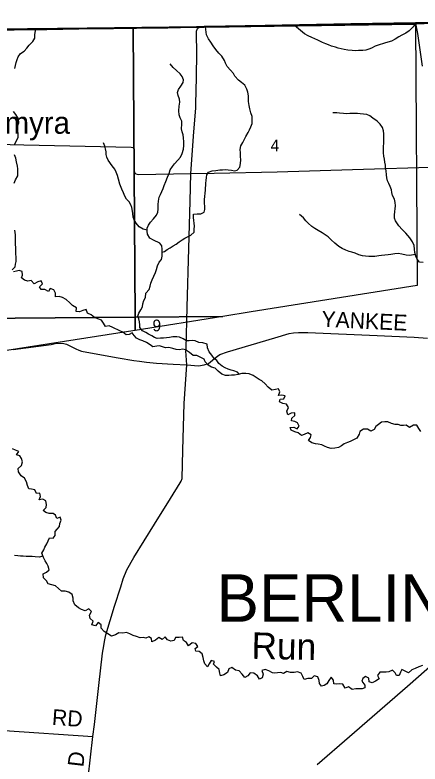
# Model space of a CAD drawing. Extents: x 1759416 to 2214760, y 252598 to 1116833.
# Drawn here: x 1958374 to 1966051, y 915007 to 929187 of the extents above; entities that cross this region are included whole.
import ezdxf

# ---------------------------------------------------------------- set-up
doc = ezdxf.new("R2010")
doc.units = 0
for name, color, linetype in [('GM_X_Adjacent_County', 7, 'Continuous'), ('GM_X_County', 7, 'Continuous'), ('GM_X_County_Road', 7, 'Continuous'), ('GM_X_County_Road_Text', 7, 'Continuous'), ('GM_X_Minor_River', 7, 'Continuous'), ('GM_X_Minor_River_Text', 7, 'Continuous'), ('GM_X_Section', 7, 'Continuous'), ('GM_X_Section_Text', 7, 'Continuous'), ('GM_X_State_Route', 7, 'Continuous'), ('GM_X_Township', 7, 'Continuous'), ('GM_X_Township_Road', 7, 'Continuous'), ('GM_X_Township_Road_Text', 7, 'Continuous'), ('GM_X_Township_Text', 7, 'Continuous'), ('GM_X_Unincorporated_Text', 7, 'Continuous')]:
    doc.layers.add(name, color=color, linetype=linetype)

msp = doc.modelspace()

# ---------------------------------------------------------------- linework, layer by layer
at = {"layer": 'GM_X_Adjacent_County'}
msp.add_lwpolyline([(2002301, 929187), (1997884, 929140), (1994873, 929158), (1992067, 929138), (1990714, 929138), (1987142, 929172), (1982296, 929113), (1981906, 929112), (1977276, 929098), (1976549, 929096), (1973229, 929089), (1968500, 929038), (1967022, 929051), (1965966, 929036), (1964738, 929020), (1963113, 928985), (1961985, 928970), (1961959, 928969), (1961813, 928963), (1959742, 928940), (1957476, 928914)], dxfattribs=at)
at = {"layer": 'GM_X_County'}
msp.add_lwpolyline([(1957476, 928914), (1959742, 928940), (1961813, 928963), (1961959, 928969), (1961985, 928970), (1963113, 928985), (1964738, 929020), (1965966, 929036), (1967022, 929051), (1968500, 929038), (1973229, 929089), (1976549, 929096), (1977276, 929098), (1981906, 929112), (1982296, 929113), (1987142, 929172), (1990714, 929138), (1992067, 929138), (1994873, 929158), (1997884, 929140), (2002301, 929187)], dxfattribs=at)
at = {"layer": 'GM_X_County_Road'}
for points in [[(1966098, 928218), (1966009, 928833), (1965972, 929028)], [(1958337, 922853), (1959057, 922952), (1959138, 922969), (1959231, 922974), (1959299, 922970), (1959351, 922954), (1959400, 922932), (1959489, 922884), (1959528, 922864), (1959582, 922839), (1959634, 922825), (1959736, 922804), (1960331, 922698), (1960624, 922649), (1960737, 922632), (1960866, 922617), (1961058, 922596), (1961371, 922576), (1961632, 922562), (1961854, 922547), (1961957, 922563), (1962042, 922590), (1962156, 922683), (1962212, 922727), (1962260, 922760), (1962404, 922810), (1963297, 923072), (1963569, 923155), (1963655, 923167), (1963747, 923173), (1963927, 923176), (1965237, 923118), (1965942, 923086), (1966192, 923067)]]:
    msp.add_lwpolyline(points, dxfattribs=at)
at = {"layer": 'GM_X_Minor_River'}
for points in [[(1958373, 928176), (1958385, 928228), (1958399, 928287), (1958415, 928343), (1958435, 928395), (1958481, 928459), (1958546, 928499), (1958596, 928559), (1958644, 928617), (1958710, 928686), (1958750, 928748), (1958752, 928814), (1958771, 928930)], [(1961162, 924699), (1961205, 924710), (1961259, 924746), (1961313, 924778), (1961371, 924816), (1961430, 924850), (1961488, 924892), (1961540, 924931), (1961596, 924963), (1961654, 924995), (1961708, 925019), (1961768, 925077), (1961770, 925129), (1961774, 925191), (1961772, 925243), (1961762, 925296), (1961756, 925350), (1961756, 925418), (1961830, 925422), (1961897, 925420), (1961963, 925452), (1961973, 925502), (1961973, 925558), (1961967, 925632), (1961969, 925691), (1961973, 925753), (1961981, 925815), (1961985, 925869), (1961993, 926001), (1961997, 926056), (1962003, 926108), (1962013, 926158), (1962039, 926212), (1962109, 926236), (1962179, 926244), (1962254, 926254), (1962308, 926258), (1962360, 926262), (1962412, 926258), (1962480, 926246), (1962534, 926238), (1962586, 926252), (1962634, 926306), (1962650, 926376), (1962652, 926447), (1962648, 926505), (1962648, 926577), (1962642, 926643), (1962652, 926711), (1962690, 926775), (1962751, 926888), (1962793, 926962), (1962817, 927014), (1962843, 927070), (1962867, 927132), (1962871, 927189), (1962867, 927267), (1962845, 927337), (1962823, 927413), (1962811, 927473), (1962799, 927548), (1962801, 927606), (1962801, 927658), (1962789, 927724), (1962769, 927784), (1962731, 927856), (1962665, 927909), (1962609, 927955), (1962543, 928031), (1962517, 928081), (1962459, 928145), (1962397, 928214), (1962367, 928272), (1962347, 928328), (1962297, 928410), (1962239, 928462), (1962183, 928536), (1962131, 928603), (1962085, 928669), (1962039, 928733), (1962005, 928813), (1961987, 928965)], [(1965958, 929011), (1965922, 928961), (1965844, 928889), (1965780, 928845), (1965704, 928806), (1965650, 928774), (1965580, 928728), (1965510, 928690), (1965443, 928672), (1965375, 928656), (1965255, 928616), (1965203, 928594), (1965129, 928558), (1965079, 928538), (1965023, 928518), (1964967, 928514), (1964885, 928512), (1964822, 928510), (1964764, 928514), (1964680, 928522), (1964612, 928534), (1964554, 928546), (1964500, 928560), (1964450, 928576), (1964376, 928598), (1964318, 928622), (1964264, 928642), (1964200, 928668), (1964112, 928709), (1964055, 928737), (1963999, 928763), (1963931, 928795), (1963861, 928831), (1963672, 928985)], [(1961489, 927458), (1961499, 927536), (1961491, 927590), (1961469, 927662), (1961455, 927718), (1961471, 927774), (1961517, 927841), (1961561, 927909), (1961566, 927961), (1961544, 928021), (1961507, 928075), (1961435, 928136), (1961373, 928194), (1961315, 928264)], [(1958362, 926734), (1958400, 926802), (1958432, 926875), (1958435, 926943), (1958421, 927035), (1958427, 927093), (1958445, 927143), (1958439, 927222), (1958389, 927304), (1958349, 927358)], [(1962621, 922386), (1962592, 922427), (1962520, 922453), (1962470, 922463), (1962414, 922482), (1962356, 922506), (1962303, 922538), (1962239, 922592), (1962201, 922644), (1962149, 922684), (1962105, 922746), (1962057, 922813), (1962023, 922887), (1962019, 922957), (1961933, 922983), (1961859, 922989), (1961791, 923017), (1961731, 923023), (1961677, 923019), (1961627, 923019), (1961559, 923057), (1961491, 923089), (1961441, 923093), (1961366, 923091), (1961302, 923083), (1961248, 923075), (1961188, 923069), (1961132, 923067), (1961072, 923065), (1961018, 923080), (1960968, 923110), (1960906, 923146), (1960852, 923174), (1960788, 923206), (1960742, 923272), (1960738, 923324), (1960734, 923378), (1960724, 923437), (1960704, 923487), (1960722, 923545), (1960760, 923607), (1960788, 923659), (1960800, 923717), (1960818, 923784), (1960850, 923838), (1960854, 923918), (1960918, 923990), (1960936, 924054), (1960946, 924112), (1960973, 924173), (1961005, 924243), (1961035, 924311), (1961055, 924369), (1961077, 924437), (1961107, 924505), (1961149, 924558), (1961167, 924622), (1961161, 924688), (1961165, 924752), (1961159, 924814), (1961117, 924868), (1961001, 924925), (1960933, 924963), (1960885, 925037), (1960881, 925095), (1960881, 925149), (1960903, 925205), (1960943, 925264), (1961001, 925328), (1961057, 925398), (1961079, 925452), (1961085, 925508), (1961089, 925596), (1961096, 925661), (1961106, 925735), (1961130, 925791), (1961156, 925847), (1961180, 925903), (1961204, 925961), (1961232, 926032), (1961266, 926114), (1961296, 926188), (1961318, 926254), (1961362, 926318), (1961398, 926371), (1961464, 926441), (1961513, 926497), (1961545, 926567), (1961567, 926649), (1961573, 926716), (1961577, 926786), (1961567, 926858), (1961559, 926920), (1961545, 926972), (1961533, 927034), (1961537, 927117), (1961535, 927177), (1961503, 927239), (1961483, 927299), (1961481, 927371), (1961489, 927458)], [(1964918, 927316), (1964864, 927320), (1964806, 927324), (1964722, 927320), (1964664, 927314), (1964603, 927319), (1964525, 927331), (1964475, 927335), (1964399, 927333)], [(1966108, 924498), (1966044, 924508), (1966000, 924565), (1965974, 924621), (1965954, 924693), (1965948, 924753), (1965938, 924821), (1965908, 924893), (1965860, 924970), (1965780, 925056), (1965712, 925124), (1965652, 925194), (1965584, 925289), (1965566, 925341), (1965566, 925399), (1965574, 925467), (1965580, 925517), (1965586, 925573), (1965582, 925636), (1965568, 925698), (1965530, 925770), (1965514, 925826), (1965508, 925878), (1965488, 925940), (1965462, 925997), (1965434, 926049), (1965424, 926103), (1965418, 926161), (1965408, 926239), (1965400, 926295), (1965394, 926346), (1965386, 926400), (1965376, 926458), (1965368, 926514), (1965360, 926580), (1965358, 926634), (1965360, 926691), (1965364, 926765), (1965366, 926825), (1965366, 926937), (1965356, 926993), (1965340, 927056), (1965298, 927122), (1965240, 927176), (1965158, 927232), (1965100, 927278), (1965042, 927302), (1964978, 927312), (1964918, 927316)], [(1960881, 925113), (1960803, 925129), (1960729, 925177), (1960671, 925244), (1960635, 925306), (1960615, 925358), (1960607, 925426), (1960603, 925476), (1960591, 925540), (1960569, 925595), (1960537, 925647), (1960489, 925699), (1960457, 925759), (1960429, 925823), (1960397, 925889), (1960361, 925986), (1960337, 926080), (1960317, 926148), (1960295, 926214), (1960267, 926267), (1960219, 926333), (1960139, 926441), (1960115, 926495), (1960105, 926545), (1960101, 926599), (1960089, 926652), (1960077, 926702), (1960053, 926766)], [(1958360, 926004), (1958386, 926068), (1958428, 926143), (1958430, 926211), (1958426, 926273), (1958422, 926325), (1958406, 926407), (1958390, 926474), (1958368, 926542)], [(1965965, 924652), (1965850, 924633), (1965786, 924643), (1965708, 924661), (1965635, 924669), (1965571, 924665), (1965497, 924653), (1965447, 924647), (1965385, 924637), (1965323, 924631), (1965269, 924625), (1965195, 924617), (1965131, 924613), (1965079, 924613), (1965018, 924619), (1964962, 924629), (1964894, 924647), (1964822, 924675), (1964760, 924697), (1964708, 924711), (1964648, 924733), (1964574, 924767), (1964512, 924806), (1964438, 924864), (1964370, 924928), (1964308, 924984), (1964194, 925060), (1964122, 925106), (1964059, 925145), (1963999, 925183), (1963929, 925243), (1963887, 925293), (1963841, 925347), (1963765, 925409)], [(1958320, 924360), (1958375, 924416), (1958387, 924472), (1958397, 924522), (1958395, 924596), (1958393, 924674), (1958393, 924727), (1958391, 924785), (1958387, 924841), (1958387, 924897), (1958383, 924965), (1958381, 925027), (1958373, 925112)], [(1958805, 924133), (1958737, 924095), (1958683, 924159), (1958615, 924149), (1958555, 924165), (1958499, 924211), (1958515, 924263), (1958513, 924332), (1958451, 924352), (1958401, 924340), (1958349, 924324)], [(1963723, 921352), (1963759, 921404), (1963731, 921468), (1963679, 921489), (1963615, 921501), (1963619, 921555), (1963677, 921603), (1963679, 921653), (1963611, 921647), (1963547, 921617), (1963529, 921685), (1963559, 921759), (1963521, 921821), (1963449, 921834), (1963389, 921862), (1963401, 921916), (1963473, 921918), (1963497, 921976), (1963433, 921992), (1963367, 921982), (1963395, 922054), (1963369, 922110), (1963309, 922094), (1963241, 922084), (1963170, 922142), (1963116, 922207), (1963050, 922259), (1963000, 922285), (1962946, 922325), (1962886, 922361), (1962812, 922395), (1962748, 922403), (1962672, 922397), (1962606, 922383), (1962538, 922371), (1962476, 922367), (1962426, 922365), (1962363, 922365), (1962293, 922389), (1962223, 922443), (1962171, 922500), (1962099, 922522), (1962033, 922558), (1961977, 922622), (1961959, 922672), (1961899, 922700), (1961819, 922738), (1961751, 922738), (1961683, 922795), (1961609, 922851), (1961555, 922863), (1961488, 922847), (1961432, 922853), (1961364, 922871), (1961292, 922889), (1961228, 922887), (1961170, 922905), (1961116, 922925), (1961064, 922919), (1960990, 922905), (1960934, 922941), (1960866, 922987), (1960800, 923017), (1960740, 923039), (1960679, 923068), (1960635, 923122), (1960593, 923172), (1960537, 923136), (1960479, 923132), (1960419, 923184), (1960363, 923210), (1960231, 923270), (1960161, 923300), (1960093, 923288), (1960051, 923350), (1960013, 923407), (1959943, 923437), (1959879, 923457), (1959821, 923511), (1959748, 923543), (1959726, 923609), (1959662, 923591), (1959598, 923567), (1959536, 923575), (1959540, 923643), (1959466, 923686), (1959412, 923738), (1959346, 923800), (1959276, 923840), (1959212, 923856), (1959144, 923852), (1959144, 923920), (1959108, 923982), (1959044, 924011), (1959010, 923950), (1958942, 923988), (1958873, 923990), (1958837, 924041), (1958896, 924095), (1958868, 924155), (1958805, 924133)], [(1966068, 921301), (1966030, 921360), (1965990, 921422), (1965926, 921424), (1965854, 921378), (1965790, 921420), (1965740, 921414), (1965688, 921418), (1965634, 921432), (1965579, 921434), (1965511, 921452), (1965443, 921486), (1965387, 921482), (1965321, 921480), (1965263, 921432), (1965211, 921396), (1965179, 921338), (1965121, 921308), (1965053, 921346), (1964983, 921348), (1964910, 921304), (1964896, 921250), (1964852, 921177), (1964778, 921139), (1964728, 921115), (1964674, 921093), (1964616, 921071), (1964560, 921033), (1964508, 921001), (1964436, 920987), (1964365, 920983), (1964295, 920997), (1964243, 921025), (1964191, 921047), (1964119, 921063), (1964069, 921067), (1964003, 921085), (1963935, 921129), (1963977, 921186), (1963987, 921238), (1963923, 921274), (1963855, 921246), (1963805, 921224), (1963743, 921278), (1963679, 921294), (1963609, 921328), (1963587, 921378), (1963657, 921382), (1963723, 921352)], [(1958883, 918997), (1958921, 919065), (1958943, 919115), (1958977, 919175), (1959001, 919235), (1959029, 919291), (1959101, 919283), (1959139, 919334), (1959133, 919406), (1959175, 919456), (1959215, 919506), (1959225, 919558), (1959248, 919624), (1959230, 919682), (1959165, 919652), (1959145, 919715), (1959095, 919747), (1959025, 919749), (1958959, 919767), (1958907, 919809), (1958963, 919865), (1958971, 919919), (1958959, 919989), (1958903, 920024), (1958835, 920011), (1958857, 920070), (1958843, 920136), (1958779, 920128), (1958751, 920198), (1958685, 920210), (1958635, 920216), (1958613, 920280), (1958591, 920352), (1958553, 920417), (1958491, 920463), (1958441, 920537), (1958435, 920599), (1958499, 920659), (1958517, 920726), (1958497, 920790), (1958467, 920840), (1958405, 920858), (1958447, 920922), (1958387, 920950), (1958329, 920976)], [(1963302, 916727), (1963252, 916735), (1963187, 916772), (1963119, 916796), (1963055, 916778), (1963079, 916709), (1963061, 916639), (1963009, 916615), (1962969, 916675), (1962899, 916726), (1962831, 916732), (1962789, 916679), (1962729, 916645), (1962679, 916706), (1962621, 916770), (1962553, 916786), (1962486, 916834), (1962426, 916808), (1962402, 916742), (1962334, 916696), (1962268, 916676), (1962256, 916728), (1962246, 916794), (1962192, 916838), (1962138, 916898), (1962158, 916950), (1962090, 916968), (1962052, 916902), (1962026, 916850), (1961974, 916906), (1961952, 916962), (1961942, 917021), (1961924, 917091), (1961864, 917137), (1961800, 917141), (1961788, 917191), (1961840, 917235), (1961800, 917291), (1961732, 917303), (1961664, 917243), (1961628, 917309), (1961569, 917344), (1961551, 917408), (1961483, 917404), (1961417, 917400), (1961391, 917348), (1961327, 917332), (1961267, 917360), (1961221, 917412), (1961165, 917366), (1961099, 917404), (1961035, 917354), (1960965, 917322), (1960961, 917384), (1960909, 917418), (1960857, 917392), (1960806, 917404), (1960744, 917396), (1960680, 917422), (1960612, 917442), (1960548, 917474), (1960490, 917494), (1960416, 917484), (1960344, 917488), (1960278, 917450), (1960206, 917428), (1960134, 917474), (1960067, 917518), (1960005, 917576), (1960009, 917643), (1959949, 917689), (1959899, 917625), (1959829, 917645), (1959859, 917713), (1959801, 917759), (1959787, 917825), (1959827, 917897), (1959773, 917944), (1959707, 917907), (1959637, 917932), (1959581, 917964), (1959507, 918018), (1959477, 918096), (1959475, 918150), (1959461, 918214), (1959393, 918263), (1959327, 918277), (1959259, 918281), (1959201, 918331), (1959141, 918381), (1959004, 918421), (1958972, 918473), (1958916, 918533), (1958910, 918608), (1958971, 918640), (1959025, 918682), (1959005, 918752), (1958975, 918802), (1958947, 918852), (1958913, 918916), (1958883, 918997)], [(1958903, 918942), (1958831, 918924), (1958756, 918931), (1958698, 918935), (1958638, 918933), (1958586, 918937), (1958530, 918939), (1958480, 918943), (1958426, 918947), (1958368, 918953)], [(1966096, 916875), (1966028, 916847), (1965961, 916817), (1965897, 916789), (1965833, 916733), (1965771, 916763), (1965709, 916797), (1965681, 916745), (1965657, 916681), (1965607, 916683), (1965581, 916733), (1965531, 916781), (1965461, 916753), (1965409, 916743), (1965288, 916743), (1965248, 916683), (1965276, 916621), (1965210, 916577), (1965144, 916547), (1965090, 916565), (1965082, 916635), (1965020, 916663), (1964966, 916625), (1964950, 916573), (1965006, 916498), (1965006, 916448), (1964952, 916428), (1964884, 916430), (1964832, 916428), (1964765, 916420), (1964695, 916468), (1964631, 916442), (1964589, 916517), (1964521, 916527), (1964465, 916521), (1964415, 916525), (1964411, 916593), (1964365, 916651), (1964325, 916591), (1964285, 916527), (1964235, 916493), (1964185, 916481), (1964147, 916533), (1964141, 916589), (1964113, 916659), (1964045, 916675), (1963995, 916629), (1963926, 916625), (1963856, 916609), (1963830, 916661), (1963800, 916727), (1963732, 916755), (1963666, 916739), (1963596, 916741), (1963526, 916761), (1963466, 916723), (1963416, 916741), (1963352, 916733), (1963302, 916727)]]:
    msp.add_lwpolyline(points, dxfattribs=at)
at = {"layer": 'GM_X_Section'}
for points in [[(1955313, 928883), (1960617, 928935), (1960653, 923467), (1955341, 923425)], [(1960617, 928935), (1965965, 929013), (1965996, 924067), (1962852, 923566), (1962315, 923482), (1960653, 923467)], [(1955341, 923425), (1960653, 923467), (1960655, 923213), (1960527, 923193), (1957806, 922771), (1955331, 922394)], [(1960653, 923467), (1962315, 923482), (1960655, 923213)]]:
    msp.add_lwpolyline(points, close=True, dxfattribs=at)
at = {"layer": 'GM_X_State_Route'}
msp.add_lwpolyline([(1964100, 914997), (1964714, 915529), (1965816, 916481), (1966706, 917266), (1967697, 918200), (1967646, 918318), (1967536, 918715), (1967511, 918845), (1967476, 919104), (1967377, 920030), (1967246, 921007), (1967165, 921462), (1967086, 921971), (1967091, 922090), (1967107, 922196), (1967138, 922292), (1967205, 922427), (1967291, 922540), (1967407, 922647), (1969696, 924558), (1969756, 924635), (1973239, 929089)], dxfattribs=at)
at = {"layer": 'GM_X_Township'}
msp.add_lwpolyline([(1957476, 928914), (1959742, 928940), (1961813, 928963), (1961959, 928969), (1961985, 928970), (1963113, 928985), (1964738, 929020), (1965966, 929036), (1967022, 929051), (1968500, 929038), (1973229, 929089), (1976549, 929096)], dxfattribs=at)
at = {"layer": 'GM_X_Township_Road'}
for points in [[(1965972, 929028), (1965986, 929026), (1966000, 929025), (1966131, 929027), (1966344, 929031), (1966443, 929031), (1966690, 929033), (1966903, 929033), (1967034, 929031)], [(1957477, 928897), (1957621, 928896), (1958358, 928906), (1958979, 928915), (1959585, 928925), (1959880, 928928), (1960241, 928933), (1960438, 928937), (1960550, 928938), (1960676, 928940), (1960837, 928941), (1960977, 928944), (1961271, 928946), (1961756, 928959)], [(1961617, 922872), (1961637, 923655), (1961670, 924764), (1961692, 925662), (1961710, 926187), (1961720, 926356), (1961758, 926891), (1961801, 927432), (1961804, 927558), (1961806, 927699), (1961824, 928418), (1961816, 928878), (1961832, 928929), (1961872, 928961)], [(1961756, 928959), (1961828, 928960), (1961872, 928961)], [(1961872, 928961), (1961975, 928961), (1962434, 928964), (1962828, 928968), (1963565, 928987), (1963680, 928988), (1963712, 928989), (1963909, 928988), (1964154, 928993), (1964482, 928998), (1964712, 929003), (1965105, 929009), (1965335, 929015), (1965548, 929019), (1965956, 929028), (1965972, 929028)], [(1956942, 926830), (1957006, 926813), (1957055, 926798), (1957171, 926780), (1957385, 926771), (1957762, 926746), (1958542, 926731), (1960579, 926687), (1960611, 926679), (1960623, 926667), (1960633, 926631), (1960632, 926242), (1960642, 926202), (1960662, 926178), (1960718, 926168), (1961710, 926187)], [(1961710, 926187), (1962152, 926191), (1963344, 926218), (1964769, 926259), (1966447, 926309)], [(1959763, 914744), (1959847, 915528), (1959880, 915753), (1959964, 916491), (1960035, 917104), (1960056, 917247), (1960068, 917325), (1960098, 917453), (1960258, 917993), (1960381, 918362), (1960427, 918514), (1960493, 918683), (1960626, 918914), (1961020, 919549), (1961323, 920031), (1961506, 920330), (1961526, 920362), (1961540, 920410), (1961553, 920947), (1961580, 921829), (1961632, 922562), (1961615, 922828), (1961616, 922843), (1961617, 922872)], [(1957269, 915665), (1957585, 915650), (1958174, 915642), (1959847, 915528)]]:
    msp.add_lwpolyline(points, dxfattribs=at)

# ---------------------------------------------------------------- texts
at = {"layer": 'GM_X_County_Road_Text'}
msp.add_text('YANKEE', height=300, rotation=357.3296, dxfattribs=at).set_placement((1964179, 923285))
at = {"layer": 'GM_X_Minor_River_Text'}
msp.add_text('Run', height=500.1, rotation=358.8762, dxfattribs=at).set_placement((1962853, 917000))
at = {"layer": 'GM_X_Section_Text'}
for s, p in [('4', (1963219, 926608)), ('9', (1960980, 923199))]:
    msp.add_text(s, height=221, rotation=0, dxfattribs=at).set_placement(p)
at = {"layer": 'GM_X_Township_Road_Text'}
for s, rotation, p in [('RD', 356.055, (1959068, 915748)), ('D', 83.4249, (1959669, 914940))]:
    msp.add_text(s, height=300, rotation=rotation, dxfattribs=at).set_placement(p)
at = {"layer": 'GM_X_Township_Text'}
msp.add_text('BERLIN', height=900, rotation=0, dxfattribs=at).set_placement((1962196, 917700))
at = {"layer": 'GM_X_Unincorporated_Text'}
msp.add_text('Palmyra', height=417, rotation=0, dxfattribs=at).set_placement((1957372, 926938))

doc.saveas('drawing.dxf')
